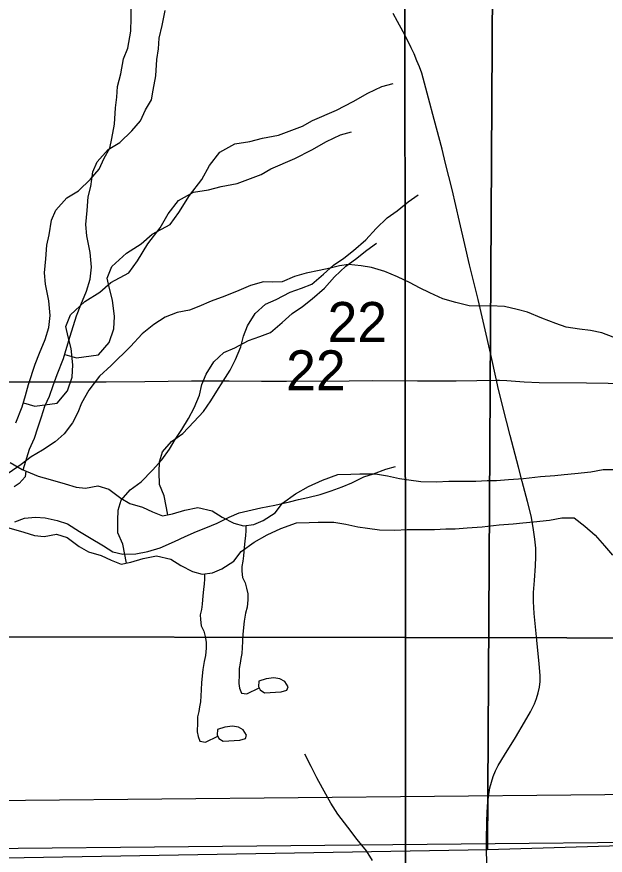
# Model space of a CAD drawing. Extents: x -21.1 to 50.3, y -4.9 to 22.1.
# Drawn here: x 6.007 to 6.622, y 14.892 to 15.768 of the extents above; entities that cross this region are included whole.
import ezdxf

# ---------------------------------------------------------------- set-up
doc = ezdxf.new("R2010")
doc.units = 0
for name, color, linetype in [('GM_X_County_Road', 7, 'Continuous'), ('GM_X_Major_River', 7, 'Continuous'), ('GM_X_Minor_Lake', 7, 'Continuous'), ('GM_X_Minor_River', 7, 'Continuous'), ('GM_X_Section', 7, 'Continuous'), ('GM_X_Section_Text', 7, 'Continuous')]:
    doc.layers.add(name, color=color, linetype=linetype)

msp = doc.modelspace()

# ---------------------------------------------------------------- linework, layer by layer
at = {"layer": 'GM_X_County_Road'}
for points in [[(6.50809, 15.38836), (6.50219, 15.41527), (6.49526, 15.44556), (6.48888, 15.47276), (6.48005, 15.50894), (6.47501, 15.53011), (6.46948, 15.55434), (6.4619, 15.58767), (6.45496, 15.61475), (6.45123, 15.62984), (6.44313, 15.66074), (6.43715, 15.683), (6.4315, 15.70391), (6.42993, 15.70926), (6.42763, 15.71591), (6.42495, 15.72219), (6.42194, 15.72941), (6.419, 15.73581), (6.41465, 15.74433), (6.41041, 15.75257), (6.40454, 15.76347), (6.39995, 15.77155)], [(5.9975, 15.38659), (6.02546, 15.38676), (6.05653, 15.38685), (6.10004, 15.38671), (6.14044, 15.38691), (6.18925, 15.38768), (6.22855, 15.38766), (6.2624, 15.38737), (6.28873, 15.38737), (6.35396, 15.38789), (6.37881, 15.38793), (6.42561, 15.38775), (6.46582, 15.38776), (6.48759, 15.38806), (6.50809, 15.38836)], [(6.49802, 14.87525), (6.49764, 14.90635), (6.49792, 14.92813), (6.49864, 14.94371), (6.49966, 14.95304), (6.50132, 14.96228), (6.50283, 14.96837), (6.50475, 14.97435), (6.50715, 14.98018), (6.51002, 14.98576), (6.51646, 14.99646), (6.52794, 15.01494), (6.53754, 15.03092), (6.54364, 15.0417), (6.54776, 15.04999), (6.55007, 15.05569), (6.55186, 15.06154), (6.55306, 15.06754), (6.55364, 15.07362), (6.55364, 15.07977), (6.55287, 15.09213), (6.55046, 15.11685), (6.54766, 15.14469), (6.54692, 15.15714), (6.54697, 15.16649), (6.54775, 15.17893), (6.54898, 15.19438), (6.54931, 15.20365), (6.54914, 15.2129), (6.54837, 15.22214), (6.54661, 15.23439), (6.54424, 15.24655), (6.54067, 15.26165), (6.53511, 15.28267), (6.53111, 15.29768), (6.52234, 15.33062), (6.51466, 15.3607), (6.50951, 15.38187), (6.50809, 15.38836)], [(6.50809, 15.38836), (6.51136, 15.38841), (6.51903, 15.38798), (6.53713, 15.38683), (6.55267, 15.38616), (6.60239, 15.3855), (6.69246, 15.38432), (6.71729, 15.38405), (6.77307, 15.38354), (6.81843, 15.38361), (6.85072, 15.38386), (6.88179, 15.384), (6.91287, 15.38431), (6.92771, 15.38448)]]:
    msp.add_lwpolyline(points, dxfattribs=at)
at = {"layer": 'GM_X_Major_River'}
for points in [[(5.99965, 15.30229), (6.01223, 15.29518), (6.02898, 15.28811), (6.04153, 15.28479), (6.05713, 15.27998), (6.06854, 15.27666), (6.07841, 15.27559), (6.09129, 15.27797), (6.1027, 15.27465), (6.1153, 15.26526), (6.12483, 15.25965), (6.13815, 15.25558), (6.14843, 15.25073), (6.15909, 15.24664), (6.16932, 15.24861), (6.18218, 15.25251), (6.19582, 15.25527), (6.21103, 15.25198), (6.22133, 15.24523), (6.23352, 15.23888), (6.24379, 15.2363), (6.2544, 15.23752), (6.26423, 15.24178), (6.27669, 15.24984), (6.28458, 15.25977), (6.29816, 15.26975), (6.31176, 15.27744), (6.32613, 15.28401), (6.3424, 15.28983), (6.35568, 15.29031), (6.36516, 15.29038), (6.38148, 15.29051), (6.39402, 15.28834), (6.40656, 15.28578)], [(6.40656, 15.28578), (6.41644, 15.28434), (6.42897, 15.28254), (6.44529, 15.28229), (6.45819, 15.28277), (6.48665, 15.28299), (6.4984, 15.28346), (6.50827, 15.28354), (6.52078, 15.28478), (6.53633, 15.28566), (6.55415, 15.2877), (6.56894, 15.28895), (6.5788, 15.28979), (6.59017, 15.29102), (6.60686, 15.29266), (6.61974, 15.29504), (6.63264, 15.29514)], [(5.99824, 15.23427), (6.01384, 15.22947), (6.02525, 15.22614), (6.03512, 15.22508), (6.04801, 15.22746), (6.05942, 15.22413), (6.07201, 15.21475), (6.08154, 15.20913), (6.09486, 15.20506), (6.10514, 15.20021), (6.1158, 15.19612), (6.12603, 15.1981), (6.1389, 15.202), (6.15253, 15.20476), (6.16774, 15.20147), (6.17804, 15.19472), (6.19023, 15.18836), (6.2005, 15.18579), (6.21111, 15.18701), (6.22094, 15.19126), (6.2334, 15.19933), (6.24129, 15.20925), (6.25487, 15.21923), (6.26847, 15.22693), (6.28284, 15.23349), (6.29911, 15.23931), (6.31239, 15.23979), (6.32187, 15.23987), (6.33819, 15.24), (6.35073, 15.23782), (6.36327, 15.23526)], [(6.36327, 15.23526), (6.37315, 15.23382), (6.38568, 15.23202), (6.402, 15.23177), (6.4149, 15.23225), (6.44336, 15.23248), (6.45512, 15.23295), (6.46498, 15.23302), (6.47749, 15.23426), (6.49304, 15.23514), (6.51086, 15.23718), (6.52565, 15.23843), (6.53551, 15.23927), (6.54688, 15.2405), (6.56357, 15.24215), (6.57645, 15.24453), (6.58935, 15.24463), (6.60042, 15.23599), (6.61112, 15.22658), (6.62108, 15.21528), (6.6295, 15.20548)]]:
    msp.add_lwpolyline(points, dxfattribs=at)
at = {"layer": 'GM_X_Minor_Lake'}
for points in [[(6.28302, 15.06257), (6.28907, 15.06453), (6.29017, 15.06796), (6.28669, 15.07362), (6.28173, 15.07622), (6.27527, 15.07729), (6.26732, 15.07645), (6.25976, 15.07371), (6.25944, 15.06839), (6.26101, 15.06462), (6.26559, 15.06163)], [(6.26559, 15.06163), (6.28302, 15.06257)], [(6.23973, 15.01206), (6.24578, 15.01402), (6.24688, 15.01744), (6.2434, 15.0231), (6.23844, 15.0257), (6.23198, 15.02677), (6.22403, 15.02593), (6.21648, 15.02319), (6.21616, 15.01788), (6.21772, 15.0141), (6.2223, 15.01111)], [(6.2223, 15.01111), (6.23973, 15.01206)]]:
    msp.add_lwpolyline(points, dxfattribs=at)
at = {"layer": 'GM_X_Minor_River'}
for points in [[(6.00554, 15.34382), (6.01229, 15.36057), (6.01565, 15.37236), (6.01902, 15.38378), (6.02575, 15.40509), (6.03025, 15.41651), (6.03626, 15.43098), (6.04, 15.44353), (6.04145, 15.45608), (6.04022, 15.47127), (6.0367, 15.48872), (6.03549, 15.50049), (6.03693, 15.51531), (6.03799, 15.52937), (6.0406, 15.5404), (6.04279, 15.55561), (6.0473, 15.56627), (6.05903, 15.57887), (6.07117, 15.58616), (6.08366, 15.59838), (6.09274, 15.60907), (6.098, 15.62049), (6.10403, 15.63078), (6.10588, 15.64105), (6.10884, 15.65588), (6.10989, 15.67298), (6.11135, 15.68439), (6.11205, 15.6954), (6.1154, 15.70872), (6.11836, 15.72431), (6.12286, 15.73535), (6.12581, 15.75322), (6.12611, 15.76728), (6.12605, 15.77829)], [(6.01318, 15.29478), (6.01996, 15.3163), (6.02522, 15.32772), (6.02858, 15.33876), (6.03233, 15.35018), (6.03607, 15.36121), (6.04096, 15.37188), (6.0447, 15.38291), (6.04883, 15.39433), (6.05558, 15.41108), (6.05894, 15.42288), (6.06231, 15.43429), (6.06904, 15.4556), (6.07354, 15.46702), (6.07955, 15.48149), (6.08329, 15.49405), (6.08474, 15.50659), (6.08351, 15.52178), (6.07999, 15.53924), (6.07878, 15.55101), (6.08022, 15.56583), (6.08128, 15.57989), (6.08388, 15.59092), (6.08608, 15.60613), (6.09059, 15.61679), (6.10232, 15.62939), (6.11446, 15.63667), (6.12695, 15.6489), (6.13603, 15.65959), (6.14129, 15.67101), (6.14732, 15.6813), (6.14917, 15.69157), (6.15213, 15.7064), (6.15318, 15.7235), (6.15464, 15.7349), (6.15533, 15.74592), (6.15869, 15.75923), (6.16165, 15.77483)], [(6.05679, 15.41534), (6.0689, 15.41192), (6.0921, 15.41508), (6.10307, 15.42768), (6.10794, 15.44214), (6.10863, 15.45506), (6.10663, 15.47214), (6.10351, 15.48428), (6.10117, 15.49491), (6.10605, 15.50709), (6.1212, 15.52123), (6.13675, 15.53081), (6.14811, 15.54113), (6.16709, 15.55111), (6.17615, 15.5637), (6.18709, 15.58161), (6.19994, 15.59802), (6.20823, 15.61288), (6.21881, 15.62661), (6.23475, 15.63543), (6.25034, 15.6378), (6.26364, 15.64129), (6.28037, 15.64442), (6.30544, 15.65405), (6.31568, 15.65981), (6.34075, 15.67058), (6.3582, 15.67979), (6.37376, 15.68824), (6.38818, 15.69553), (6.39997, 15.69864)], [(6.01351, 15.36482), (6.02561, 15.3614), (6.04881, 15.36457), (6.05978, 15.37716), (6.06465, 15.39163), (6.06534, 15.40455), (6.06334, 15.42163), (6.06022, 15.43377), (6.05788, 15.44439), (6.06276, 15.45657), (6.07791, 15.47071), (6.09346, 15.48029), (6.10482, 15.49061), (6.1238, 15.5006), (6.13286, 15.51318), (6.1438, 15.53109), (6.15665, 15.5475), (6.16494, 15.56236), (6.17552, 15.57609), (6.19146, 15.58492), (6.20705, 15.58728), (6.22035, 15.59077), (6.23708, 15.5939), (6.26215, 15.60354), (6.27239, 15.60929), (6.29746, 15.62007), (6.31491, 15.62928), (6.33047, 15.63772), (6.3449, 15.64502), (6.35668, 15.64812)], [(6.16469, 15.24772), (6.16068, 15.26769), (6.15567, 15.27944), (6.15559, 15.29235), (6.15592, 15.30299), (6.1589, 15.31364), (6.16836, 15.32433), (6.18011, 15.33276), (6.19184, 15.34498), (6.20168, 15.35567), (6.20961, 15.36673), (6.21564, 15.37702), (6.22243, 15.38731), (6.2296, 15.39874), (6.23525, 15.41017), (6.24088, 15.42312), (6.24348, 15.43453), (6.24799, 15.44519), (6.25591, 15.45815), (6.26652, 15.4677), (6.27791, 15.4727), (6.29233, 15.48038), (6.30411, 15.48462), (6.31512, 15.48886), (6.32724, 15.49918), (6.33785, 15.50874), (6.34846, 15.51602), (6.35869, 15.52405), (6.37158, 15.53513), (6.38217, 15.54697), (6.3939, 15.55805), (6.40414, 15.56532), (6.41589, 15.57488), (6.42612, 15.58216)], [(6.1214, 15.1972), (6.11739, 15.21717), (6.11238, 15.22892), (6.11231, 15.24184), (6.11263, 15.25247), (6.11561, 15.26313), (6.12507, 15.27382), (6.13682, 15.28224), (6.14855, 15.29446), (6.15839, 15.30515), (6.16632, 15.31621), (6.17235, 15.3265), (6.17914, 15.33679), (6.18631, 15.34823), (6.19196, 15.35966), (6.1976, 15.3726), (6.2002, 15.38401), (6.2047, 15.39467), (6.21262, 15.40763), (6.22323, 15.41719), (6.23462, 15.42219), (6.24904, 15.42986), (6.26082, 15.43411), (6.27183, 15.43835), (6.28395, 15.44867), (6.29456, 15.45822), (6.30517, 15.4655), (6.31541, 15.47353), (6.32829, 15.48462), (6.33888, 15.49645), (6.35061, 15.50753), (6.36085, 15.51481), (6.3726, 15.52437), (6.38283, 15.53164)], [(6.63001, 15.43355), (6.61828, 15.43779), (6.60653, 15.44052), (6.59478, 15.44173), (6.58113, 15.44372), (6.57015, 15.44758), (6.55539, 15.45336), (6.54063, 15.45952), (6.52965, 15.46225), (6.51638, 15.46536), (6.50159, 15.46621), (6.48944, 15.46591), (6.47958, 15.46597), (6.46556, 15.46947), (6.45193, 15.47335), (6.43831, 15.47988), (6.42772, 15.48488), (6.41788, 15.49025), (6.40464, 15.4964), (6.3914, 15.50217), (6.37738, 15.50605), (6.36677, 15.50802), (6.3535, 15.50924), (6.344, 15.50778), (6.33412, 15.50556), (6.32272, 15.50298), (6.30904, 15.5004), (6.29687, 15.49669), (6.28393, 15.49108), (6.27406, 15.49076), (6.26458, 15.49119), (6.25089, 15.48748), (6.23871, 15.48225), (6.22425, 15.47627), (6.2098, 15.47104), (6.19686, 15.46543), (6.18735, 15.4617), (6.17443, 15.45912), (6.16187, 15.45427), (6.15006, 15.44675), (6.13785, 15.43696), (6.12562, 15.42376), (6.10537, 15.40378), (6.09316, 15.39247), (6.08206, 15.37812), (6.07438, 15.36451), (6.07052, 15.35467), (6.06475, 15.3437), (6.05633, 15.33237), (6.04679, 15.32409), (6.03345, 15.31544), (6.02164, 15.30831), (6.01134, 15.3004), (5.99761, 15.291)], [(6.01616, 15.29352), (6.01555, 15.2874), (6.00912, 15.28053), (6.00381, 15.27708)], [(6.0045, 15.24042), (6.01481, 15.24407), (6.02623, 15.24541), (6.03647, 15.2445), (6.04896, 15.24165), (6.05955, 15.23845), (6.07233, 15.23028), (6.08249, 15.22404), (6.09717, 15.21546), (6.10694, 15.20886), (6.11754, 15.20642), (6.13122, 15.20697), (6.1438, 15.20944), (6.15639, 15.21305), (6.17168, 15.21965), (6.18278, 15.22518), (6.19464, 15.23032), (6.20419, 15.23397), (6.21604, 15.23911), (6.22867, 15.24538), (6.239, 15.24978), (6.26187, 15.25513), (6.27635, 15.25795), (6.29159, 15.26114), (6.30113, 15.26365), (6.31103, 15.26578), (6.32362, 15.26901), (6.33545, 15.27263), (6.34691, 15.27701), (6.35685, 15.28104), (6.36948, 15.28731), (6.37941, 15.29058), (6.39239, 15.29532), (6.40269, 15.2982)], [(6.24601, 15.23656), (6.24615, 15.23093), (6.2458, 15.22599), (6.24507, 15.22029), (6.24434, 15.21345), (6.24363, 15.20471), (6.2429, 15.19938), (6.24179, 15.19368), (6.24182, 15.18874), (6.24261, 15.18229), (6.24531, 15.1766), (6.24687, 15.17091), (6.24804, 15.16522), (6.24808, 15.15877), (6.24736, 15.15116), (6.24587, 15.14508), (6.24439, 15.13671), (6.24295, 15.12303), (6.24261, 15.11543), (6.24226, 15.10897), (6.24192, 15.10289), (6.24081, 15.09756), (6.24007, 15.09262), (6.23896, 15.08692), (6.239, 15.08122), (6.23867, 15.07134), (6.23946, 15.06641), (6.24139, 15.06148), (6.2471, 15.06075), (6.26012, 15.06675)], [(6.20273, 15.18604), (6.20286, 15.18042), (6.20251, 15.17547), (6.20178, 15.16977), (6.20106, 15.16293), (6.20034, 15.15419), (6.19961, 15.14887), (6.1985, 15.14316), (6.19853, 15.13823), (6.19933, 15.13177), (6.20202, 15.12609), (6.20358, 15.1204), (6.20475, 15.11471), (6.20479, 15.10825), (6.20407, 15.10065), (6.20258, 15.09456), (6.2011, 15.0862), (6.19966, 15.07251), (6.19932, 15.06491), (6.19898, 15.05846), (6.19863, 15.05237), (6.19752, 15.04705), (6.19678, 15.04211), (6.19567, 15.0364), (6.19571, 15.0307), (6.19538, 15.02083), (6.19617, 15.01589), (6.1981, 15.01097), (6.20381, 15.01024), (6.21683, 15.01624)], [(6.3786, 14.8865), (6.37222, 14.8964), (6.36243, 14.90822), (6.35265, 14.92118), (6.34211, 14.9349), (6.33498, 14.94633), (6.32635, 14.96194), (6.32035, 14.97298), (6.31436, 14.98478), (6.30761, 14.99772)]]:
    msp.add_lwpolyline(points, dxfattribs=at)
at = {"layer": 'GM_X_Section'}
for points in [[(5.44952, 16.13321), (6.41187, 16.12459), (6.41284, 15.11937), (5.4459, 15.12082)], [(6.41187, 16.12459), (7.42125, 16.12212), (7.42449, 15.11725), (6.41284, 15.11937)], [(5.84702, 15.96751), (6.85861, 15.97246), (6.87078, 14.95753), (5.87288, 14.94777), (5.86388, 15.5693)], [(6.50469, 15.92066), (6.49861, 14.89749), (5.48909, 14.88008), (5.47621, 15.91802), (5.53343, 15.91957)], [(5.80373, 15.91699), (6.81532, 15.92194), (6.82749, 14.90702), (5.82959, 14.89726), (5.82059, 15.51878)], [(7.52522, 15.9214), (7.52217, 14.89823), (6.98631, 14.91225), (6.49861, 14.89749), (6.50469, 15.92066), (6.55964, 15.91994)], [(5.4459, 15.12082), (6.41284, 15.11937), (6.41343, 14.11604), (5.44344, 14.11411)], [(6.41284, 15.11937), (7.42449, 15.11725), (7.43682, 14.11536), (6.41343, 14.11604)]]:
    msp.add_lwpolyline(points, close=True, dxfattribs=at)

# ---------------------------------------------------------------- texts
at = {"layer": 'GM_X_Section_Text'}
for p in [(6.33151, 15.42828), (6.28822, 15.37777)]:
    msp.add_text('22', height=0.041856, rotation=0.00001, dxfattribs=at).set_placement(p)

doc.saveas('drawing.dxf')
